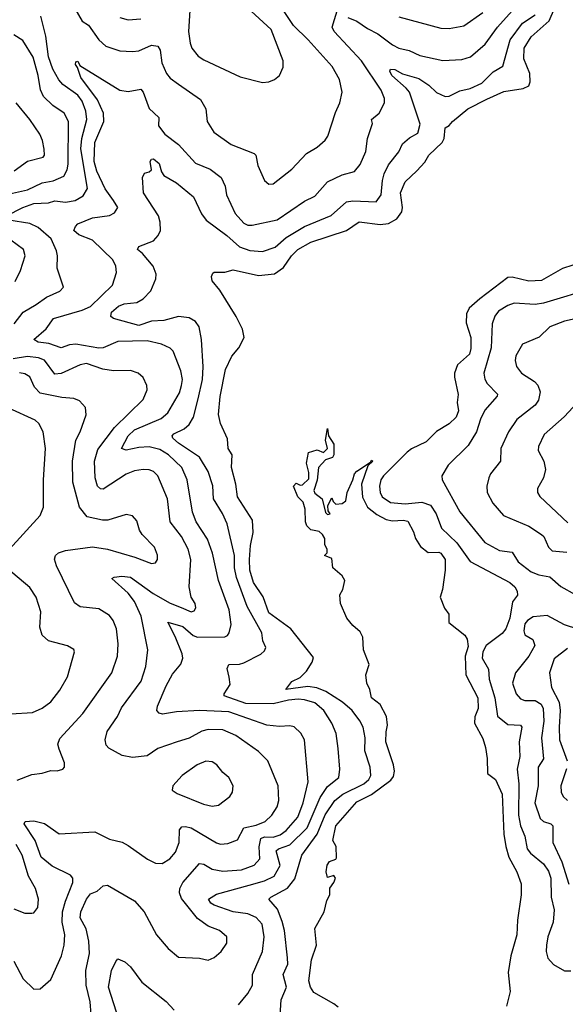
# Model space of a CAD drawing. Extents: x 1933546 to 2138868, y 524910 to 667279.
# Tile 295 of 466: x 2027147 to 2029748, y 634363 to 639061. Entities that reach past the tile are written whole.
import ezdxf

# ---------------------------------------------------------------- set-up
doc = ezdxf.new("R2010")
doc.units = 0

msp = doc.modelspace()

# ---------------------------------------------------------------- linework, layer by layer
at = {"layer": '0CON10XD'}
for points in [[(2027487.3, 634315), (2027483.9, 634375), (2027464.2, 634454.2), (2027463.1, 634525), (2027480.5, 634605), (2027477.2, 634665), (2027463.4, 634723.4), (2027435.4, 634775.4), (2027438.8, 634805), (2027465, 634864.2), (2027485, 634890.8), (2027517, 634903), (2027545, 634928.8), (2027565, 634931.1), (2027695, 634856.9), (2027740, 634805), (2027798.6, 634695), (2027855, 634629.2), (2027905, 634588), (2028005, 634583.3), (2028045, 634573.1), (2028075, 634586.7), (2028108.1, 634615), (2028134.4, 634655), (2028135.4, 634685.4), (2028100, 634715), (2028046.1, 634736.1), (2027995, 634771.9), (2027918.5, 634868.5), (2027908.8, 634895), (2027911, 634915), (2027925.5, 634944.5), (2028005, 635035.5), (2028025, 635032.3), (2028065, 635008.4), (2028115, 634998.6), (2028205, 635004.7), (2028265, 635026.9), (2028292.6, 635057.4), (2028288.3, 635115), (2028296.5, 635153.5), (2028315, 635161.7), (2028355, 635160.7), (2028388.7, 635171.3), (2028416.8, 635193.2), (2028473.2, 635256.8), (2028498.9, 635325), (2028522, 635425), (2028505.5, 635625), (2028487.3, 635657.3), (2028455, 635687.1), (2028435, 635692.2), (2028385, 635689.2), (2028325, 635694.7), (2028145, 635759), (2028005, 635764.3), (2027895, 635759.1), (2027827.4, 635747.4), (2027811.8, 635751.8), (2027801.4, 635765), (2027803.6, 635785), (2027845, 635883.1), (2027875, 635938.9), (2027915, 635986.2), (2027925.5, 636014.5), (2027922.5, 636035), (2027887.8, 636117.8), (2027852.9, 636187.1), (2027925, 636165.2), (2027973.6, 636123.6), (2027995, 636114.8), (2028125, 636117.2), (2028137.5, 636122.5), (2028145.3, 636134.8), (2028154.7, 636175.3), (2028145.7, 636245), (2028095.4, 636384.6), (2028065.7, 636515.7), (2028041.8, 636581.8), (2027989.1, 636665), (2027970.9, 636710.9), (2027945.2, 636865.2), (2027920.3, 636925), (2027856.6, 636985), (2027815, 637009.6), (2027765, 637022.4), (2027715, 637020), (2027655, 637007.5), (2027632.7, 637015), (2027664.8, 637075), (2027695, 637104.8), (2027822.2, 637157.8), (2027853.8, 637185), (2027908.6, 637281.4), (2027919.1, 637315), (2027922.7, 637345), (2027915.8, 637385.8), (2027879.3, 637479.3), (2027864, 637494), (2027822.8, 637512.8), (2027755, 637529.3), (2027615, 637525.9), (2027545, 637496.1), (2027525, 637493.2), (2027415, 637512.3), (2027385, 637509.4), (2027345, 637495.4), (2027286.7, 637516.7), (2027235, 637521.8), (2027214.3, 637535), (2027273.8, 637586.2), (2027307.5, 637635), (2027445, 637675.2), (2027485, 637692.9), (2027589.2, 637795), (2027608.6, 637855), (2027605.6, 637885), (2027591.9, 637915), (2027495, 638008.8), (2027429.2, 638035), (2027405.7, 638055), (2027412.5, 638075), (2027425, 638086.5), (2027495, 638116), (2027575, 638127.5), (2027599.9, 638140.1), (2027614.4, 638165), (2027595, 638198), (2027554.1, 638254.1), (2027515, 638339.1), (2027502.8, 638385), (2027505.3, 638475.3), (2027548.9, 638575), (2027546.2, 638615), (2027518.5, 638678.5), (2027438.2, 638785), (2027423, 638833), (2027412.7, 638847.3), (2027415, 638860), (2027425, 638862.5), (2027433.3, 638843.3), (2027625, 638725.4), (2027665, 638717.9), (2027725, 638730), (2027735.8, 638715.8), (2027765, 638637.1), (2027810, 638595), (2027809.5, 638555), (2027839.5, 638515), (2027905, 638465.6), (2027985, 638376.9), (2028055, 638347.7), (2028107.6, 638307.6), (2028126.1, 638266.1), (2028133.8, 638225), (2028175, 638135.6), (2028215, 638089.6), (2028235, 638080.4), (2028255, 638080), (2028375, 638105.4), (2028505, 638195.9), (2028555, 638219.7), (2028615, 638286.9), (2028685, 638320.9), (2028742.8, 638337.2), (2028770.1, 638369.9), (2028797.2, 638432.7), (2028804.6, 638495), (2028828.5, 638565), (2028824.3, 638585), (2028861.5, 638615), (2028885.6, 638665), (2028886.5, 638685), (2028870.9, 638725), (2028777.3, 638865), (2028646.7, 639005), (2028636.4, 639025), (2028665, 639120)], [(2027410.6, 639115), (2027444.8, 639054.8), (2027475.4, 639035), (2027523.8, 638965), (2027558.1, 638935), (2027625, 638912.3), (2027685, 638908.8), (2027715, 638912.7), (2027775, 638938.9), (2027805, 638934.2), (2027816.1, 638916.1), (2027824.7, 638854.7), (2027847.1, 638805), (2027865, 638782.5), (2027905, 638753.6), (2028009.6, 638679.6), (2028034.4, 638635), (2028041.1, 638575), (2028072.9, 638525), (2028155, 638465.5), (2028265, 638422.5), (2028272.5, 638415), (2028282.9, 638365), (2028315, 638293.3), (2028335, 638276), (2028355, 638278), (2028445, 638347.8), (2028515, 638421.9), (2028565, 638452.9), (2028603.4, 638486.6), (2028615.7, 638505), (2028652, 638618), (2028673.5, 638665), (2028684.5, 638715), (2028671.8, 638775), (2028637.1, 638837.1), (2028523.2, 638965), (2028452.8, 639032.8), (2028397.7, 639115)], [(2028387.2, 634285), (2028394.2, 634385), (2028418.9, 634445), (2028403.4, 634505), (2028425.7, 634555), (2028424.7, 634585.3), (2028409.4, 634715), (2028398.5, 634758.5), (2028376.7, 634816.7), (2028335.6, 634865), (2028344.3, 634875), (2028423.2, 634916.8), (2028458.7, 634961.3), (2028492, 635075), (2028565.8, 635174.2), (2028603.6, 635266.4), (2028648.9, 635335), (2028687.5, 635365), (2028787.3, 635415), (2028811.3, 635435), (2028821.8, 635455), (2028817.3, 635495), (2028793.3, 635573.2), (2028794.7, 635635), (2028784, 635685), (2028768.4, 635715), (2028732.7, 635765), (2028686.7, 635805), (2028606.4, 635856.4), (2028563.8, 635873.8), (2028520.3, 635879.7), (2028416.2, 635865), (2028445, 635903.6), (2028485, 635923.2), (2028515, 635953.3), (2028542.2, 635995), (2028547.6, 636017.6), (2028440, 636155), (2028335, 636231.5), (2028308, 636308), (2028262.2, 636375), (2028244.8, 636435), (2028242.5, 636485), (2028247.5, 636552.5), (2028260.8, 636615), (2028257, 636673), (2028186.3, 636785), (2028178.1, 636845), (2028156.9, 636925), (2028160.9, 636985), (2028141.5, 637015), (2028138, 637062), (2028104.4, 637135), (2028095, 637177.5), (2028103.1, 637263.1), (2028128.6, 637391.4), (2028158.6, 637455), (2028192.5, 637495), (2028217.1, 637545), (2028209.3, 637585), (2028178.5, 637645), (2028100.7, 637770.7), (2028064.4, 637814.4), (2028061.9, 637835), (2028067.8, 637852.2), (2028075, 637857.1), (2028125, 637856), (2028165, 637867.1), (2028285, 637841.1), (2028361.2, 637848.8), (2028405, 637878.2), (2028443.7, 637935), (2028472.7, 637965), (2028535, 637998.9), (2028705.2, 638054.8), (2028765, 638096.8), (2028865, 638083.9), (2028905, 638088.6), (2028945, 638110.3), (2028968.6, 638145), (2028972, 638165), (2028963.3, 638235), (2028985, 638287.1), (2029040.8, 638339.2), (2029078.4, 638381.6), (2029098, 638415), (2029160.9, 638475), (2029170.6, 638495), (2029175, 638545.6), (2029194.5, 638555.5), (2029210, 638575), (2029283.8, 638635), (2029375, 638681.9), (2029455, 638718.4), (2029547.5, 638732.5), (2029574.7, 638745.3), (2029581.6, 638765), (2029580, 638805), (2029550, 638875), (2029551.8, 638925), (2029585, 638980), (2029671.6, 639055), (2029696.7, 639115)], [(2027084.3, 638125), (2027162.1, 638165), (2027215, 638183.5), (2027285, 638187.5), (2027315, 638196.1), (2027365, 638190.7), (2027411.5, 638198.5), (2027449.5, 638220.5), (2027470.3, 638255), (2027438.6, 638445), (2027442.9, 638495), (2027466.9, 638585), (2027462.5, 638625), (2027445, 638672.3), (2027425, 638701.2), (2027352.1, 638752.1), (2027333.4, 638773.4), (2027304.8, 638825), (2027283.8, 638883.8), (2027271.7, 638981.7), (2027248, 639078)], [(2028189.8, 634360.2), (2028234.4, 634415), (2028256.5, 634455), (2028256.7, 634505), (2028305.4, 634615), (2028313.2, 634685), (2028303.1, 634745), (2028275, 634777.7), (2028235, 634794.7), (2028165, 634804.1), (2028075, 634836.8), (2028058.2, 634845), (2028047.1, 634865), (2028085, 634888.7), (2028241.6, 634931.6), (2028315, 634951.9), (2028360, 634975), (2028389, 635025), (2028370, 635095), (2028380.5, 635105), (2028435, 635124.4), (2028518.4, 635205), (2028579.9, 635350.1), (2028615, 635401.8), (2028668.5, 635445), (2028673.8, 635485), (2028666.1, 635583.9), (2028655.3, 635655), (2028635.2, 635705.2), (2028597.7, 635765), (2028555, 635802.2), (2028505, 635816.6), (2028475, 635818.4), (2028429.2, 635815), (2028355, 635797.1), (2028225, 635797.8), (2028122, 635835), (2028121.4, 635845), (2028150.6, 635889.4), (2028145.6, 635924.4), (2028136.5, 635965), (2028145, 635984.2), (2028195, 635985.6), (2028215, 635992.5), (2028296.3, 636033.7), (2028315, 636050), (2028321.1, 636065), (2028306.9, 636096.9), (2028301.1, 636135), (2028231.8, 636261.8), (2028180.2, 636400.2), (2028170.5, 636445), (2028171.1, 636505), (2028136.3, 636655), (2028114.7, 636705), (2028070.5, 636775), (2028067.2, 636837.3), (2028045.2, 636905.2), (2028003.9, 636973.9), (2027905, 637039.8), (2027877.7, 637065), (2027874.5, 637075), (2027881.9, 637085), (2027931.8, 637108.2), (2027955, 637130), (2027975.8, 637165), (2027997.3, 637252.7), (2028018.7, 637345), (2028022.4, 637405), (2028014.6, 637535), (2028002.7, 637595), (2027985, 637621.1), (2027955, 637638.5), (2027905, 637644.3), (2027835, 637626.5), (2027775, 637622.6), (2027715, 637602.1), (2027595, 637635.4), (2027581.5, 637645), (2027585, 637665.4), (2027617.5, 637695), (2027645, 637705.6), (2027705, 637711.2), (2027735, 637729.4), (2027772.2, 637767.7), (2027796.9, 637825), (2027797.2, 637847.2), (2027783.8, 637885), (2027733.3, 637945), (2027708.6, 637965), (2027715, 637978.2), (2027785, 638005.6), (2027808.1, 638031.9), (2027817.9, 638055), (2027816.8, 638095), (2027808.5, 638125), (2027737.1, 638235), (2027732.1, 638307.9), (2027741.9, 638328.1), (2027765, 638334.5), (2027775.6, 638345), (2027769.5, 638385), (2027775, 638395.6), (2027785, 638396.7), (2027812, 638375), (2027823.1, 638335), (2027835, 638318), (2027895, 638283.1), (2027975, 638215.8), (2028013.3, 638135), (2028035.5, 638105), (2028135, 638030.9), (2028195, 637978.1), (2028245, 637960.5), (2028305, 637954.7), (2028365, 637975.9), (2028417.9, 638022.1), (2028505, 638074.7), (2028632.4, 638127.6), (2028705, 638192), (2028735, 638197.3), (2028847.3, 638192.7), (2028869.7, 638225), (2028876.2, 638293.8), (2028885.4, 638325), (2028905, 638368.1), (2028955, 638430), (2028971.9, 638468.1), (2029005, 638497.8), (2029045, 638520), (2029056.9, 638563.1), (2029004.8, 638714.8), (2028990.4, 638735), (2028921.9, 638795), (2028912.1, 638815), (2028914.2, 638825), (2028935, 638823.9), (2028972.3, 638802.3), (2029050.2, 638780.2), (2029098.2, 638748.2), (2029135, 638714.1), (2029175, 638694.7), (2029195, 638696.7), (2029245, 638721.6), (2029295, 638732.6), (2029351.2, 638758.8), (2029405, 638812.2), (2029450, 638840), (2029485.6, 638965), (2029545, 639043.8), (2029604.3, 639085)], [(2027625, 639072.1), (2027665, 639060.8), (2027725, 639065.9)], [(2027957.9, 639105), (2027951.5, 639005), (2027959.8, 638949.8), (2027967.8, 638925), (2027997.4, 638887.4), (2028025, 638869.1), (2028198.1, 638788.1), (2028305, 638760.8), (2028335, 638764), (2028362.5, 638775), (2028385.7, 638794.3), (2028402.9, 638835), (2028403.1, 638865), (2028346.1, 639015), (2028251, 639101)], [(2028711.7, 639071.7), (2028755, 639053.6), (2028805, 639019.1), (2028855, 638994), (2028925, 638940.4), (2028955, 638924.6), (2029003.4, 638913.4), (2029055, 638889.6), (2029165, 638866.5), (2029255, 638870.5), (2029296.5, 638883.5), (2029366, 638944), (2029425.9, 639025), (2029495, 639103.4)], [(2028954.7, 639074.7), (2029155, 639021.2), (2029195, 639019.3), (2029265, 639032.5), (2029355.4, 639095)], [(2027085, 638226.7), (2027185, 638248.9), (2027255, 638283.2), (2027307.3, 638292.7), (2027357.3, 638315), (2027372.8, 638345), (2027377.9, 638372.1), (2027380, 638575), (2027358.5, 638615), (2027305, 638652.1), (2027260.8, 638695), (2027246.6, 638726.6), (2027235.3, 638795), (2027211.9, 638881.9), (2027161.7, 638961.7), (2027118.7, 638988.7)], [(2027120.5, 638339.5), (2027185, 638386.2), (2027258.9, 638405), (2027265.3, 638415), (2027263.5, 638443.5), (2027256.2, 638485), (2027242.9, 638515), (2027195.4, 638585), (2027130, 638665)], [(2027120.3, 637609.7), (2027163.8, 637665), (2027225, 637702.5), (2027275, 637737.3), (2027339.2, 637765), (2027355.5, 637784.5), (2027326.4, 637875), (2027327.7, 637935), (2027322.5, 637957.5), (2027296.5, 638015), (2027235, 638069.3), (2027195, 638087.9), (2027095.8, 638105)], [(2027125, 637811.4), (2027151.5, 637865), (2027172.5, 637935), (2027165.7, 637965), (2027075, 638030.6)], [(2029785, 637889.6), (2029735, 637874.6), (2029635, 637816.7), (2029575, 637813.5), (2029495, 637832.6), (2029475, 637830.2), (2029341, 637729), (2029289.4, 637685), (2029277.2, 637657.3), (2029275.9, 637615), (2029297.6, 637545), (2029298.1, 637491.9), (2029290.9, 637465), (2029235.2, 637414.8), (2029220.9, 637375), (2029220, 637355), (2029237.6, 637272.4), (2029233.5, 637235), (2029238.8, 637195), (2029227.7, 637165), (2029195, 637132.5), (2029135, 637096.2), (2029085, 637046.9), (2029015, 637013.4), (2028995, 636998), (2028880.9, 636885), (2028868.6, 636865), (2028863.3, 636835), (2028865.3, 636805.3), (2028874.7, 636785), (2028915, 636757.5), (2028985, 636750.5), (2029065, 636759), (2029105, 636745.3), (2029133.5, 636703.5), (2029158.9, 636635), (2029231, 636565), (2029295, 636476.1), (2029484.4, 636375), (2029507.3, 636355), (2029518.5, 636335), (2029520.5, 636315), (2029497.3, 636282.7), (2029484, 636205), (2029464.9, 636155.1), (2029447.7, 636132.3), (2029371.8, 636075), (2029354.5, 636045), (2029351.7, 636015), (2029382.5, 635962.5), (2029385.2, 635915), (2029413.1, 635825), (2029425, 635738.1), (2029475, 635698.2), (2029535, 635695.5), (2029540.4, 635685), (2029529.2, 635615), (2029531.8, 635545), (2029518.9, 635485), (2029527.3, 635415), (2029524.8, 635264.8), (2029534.6, 635215.4), (2029555.8, 635165), (2029566.7, 635105), (2029582.7, 635085), (2029645, 635033.9), (2029668.2, 634998.2), (2029679.1, 634965), (2029681.6, 634875), (2029695.7, 634814.3), (2029690.7, 634755), (2029665.6, 634685), (2029658.1, 634645), (2029656.7, 634615), (2029665, 634584), (2029692.7, 634552.7), (2029745, 634523.5), (2029775, 634522.7)], [(2029888.2, 637781.8), (2029645, 637708), (2029605, 637702.5), (2029505, 637708.2), (2029475, 637697.9), (2029430, 637670), (2029412.9, 637647.1), (2029399.3, 637610.7), (2029395.2, 637494.8), (2029360, 637375), (2029365.3, 637345.3), (2029376.2, 637325), (2029425.7, 637275), (2029424.3, 637265), (2029365, 637197.8), (2029344.2, 637155), (2029325.3, 637095), (2029285, 637029.4), (2029190.6, 636935), (2029159.4, 636885), (2029160.6, 636865), (2029245, 636713.1), (2029365, 636566.4), (2029435, 636527.9), (2029495, 636520.9), (2029523.6, 636475), (2029586.3, 636426.3), (2029622.5, 636412.5), (2029675, 636402.8), (2029726.5, 636356.5), (2029795, 636318.4)], [(2029796, 637634), (2029745, 637622.3), (2029675, 637595.5), (2029623.6, 637546.4), (2029545, 637513.1), (2029512.4, 637457.6), (2029510, 637435), (2029516.2, 637406.2), (2029540, 637375), (2029601.1, 637335), (2029617.4, 637317.4), (2029628.5, 637285), (2029620.9, 637245), (2029605, 637221.1), (2029516.7, 637153.3), (2029477.3, 637095), (2029441.5, 637015), (2029438.9, 636955), (2029391.4, 636895), (2029383.1, 636875), (2029373.5, 636835), (2029376.5, 636805), (2029403.5, 636753.5), (2029453.1, 636695), (2029575, 636644.6), (2029635.3, 636605.3), (2029646.2, 636595), (2029667.5, 636545), (2029685, 636527.3), (2029755, 636520.3)], [(2027119.4, 634569.4), (2027164.4, 634485), (2027215, 634436), (2027245, 634437.5), (2027295, 634482), (2027347.1, 634595), (2027359.6, 634645), (2027361.9, 634695), (2027350.3, 634755), (2027351.7, 634805), (2027364.9, 634855.1), (2027400.6, 634945), (2027399.8, 634965), (2027389.8, 634979.8), (2027301.8, 635021.8), (2027250, 635065), (2027220.5, 635145), (2027169.2, 635225), (2027173.8, 635235), (2027215, 635239.1), (2027265, 635226.6), (2027335, 635177.1), (2027506, 635186), (2027575, 635150.5), (2027635, 635137.5), (2027665, 635120.6), (2027756.2, 635055), (2027795, 635036.9), (2027825.7, 635034.3), (2027863.4, 635056.6), (2027890.5, 635089.5), (2027907.9, 635135), (2027908.5, 635195), (2027920.6, 635209.4), (2027937.7, 635212.3), (2027965, 635205.3), (2028085, 635133.1), (2028105, 635127.1), (2028139.5, 635130.5), (2028185, 635148.1), (2028215, 635205.3), (2028275, 635218.2), (2028316.7, 635235), (2028349.5, 635265), (2028374.5, 635305), (2028382.7, 635335), (2028379.6, 635405), (2028330, 635525), (2028285, 635569.2), (2028177.8, 635645), (2028115, 635672.6), (2028045, 635674.7), (2028015, 635666.3), (2027955, 635633.4), (2027898, 635615), (2027805, 635583.8), (2027755, 635548.4), (2027685, 635540), (2027635, 635550), (2027572.5, 635585), (2027559.3, 635599.3), (2027554.2, 635625), (2027564.5, 635665), (2027614.1, 635735.9), (2027632.8, 635777.2), (2027726.1, 635905), (2027748.5, 635975), (2027758.7, 636055), (2027726.1, 636215), (2027694.8, 636285), (2027665, 636325.3), (2027586.2, 636395), (2027598.1, 636401.9), (2027634.8, 636405.2), (2027675, 636400.7), (2027784, 636324), (2027865, 636277.5), (2027917, 636257), (2027965, 636235.8), (2027978.9, 636241.1), (2027986.9, 636255), (2027984.3, 636275), (2027964.4, 636305), (2027954.6, 636355), (2027962.8, 636485), (2027949.7, 636535), (2027919.3, 636595), (2027864.7, 636665), (2027851.6, 636775), (2027806.4, 636885), (2027785.6, 636905), (2027765, 636913.1), (2027735, 636915.4), (2027695, 636907.9), (2027655, 636892.1), (2027545, 636821.8), (2027532.7, 636822.7), (2027518.2, 636835), (2027506.6, 636875), (2027503.8, 636955), (2027519.4, 637010.6), (2027598.7, 637115), (2027735, 637249.2), (2027754.4, 637295), (2027752.9, 637315), (2027735, 637353.8), (2027712.5, 637375), (2027675, 637387.9), (2027593.9, 637386.1), (2027543.2, 637393.2), (2027465, 637420.8), (2027435.8, 637415), (2027345, 637373.2), (2027315, 637369.6), (2027265, 637435.9), (2027237, 637447), (2027185, 637454.5), (2027116.3, 637443.7)], [(2027804.3, 636485.7), (2027804.1, 636505.9), (2027790.6, 636545), (2027730.6, 636605), (2027718.1, 636625), (2027705, 636670), (2027684.3, 636694.3), (2027655, 636699.4), (2027566.7, 636673.3), (2027542.4, 636672.4), (2027468.4, 636688.4), (2027431.8, 636735), (2027400.9, 636855), (2027398.4, 636955), (2027414.2, 637055), (2027436.1, 637095), (2027464.2, 637175), (2027460.3, 637210.3), (2027432.4, 637242.4), (2027405, 637253.5), (2027347.7, 637257.7), (2027245, 637279.4), (2027217.5, 637307.5), (2027195, 637356.4), (2027171.6, 637371.6), (2027146.6, 637376.6)], [(2029806.9, 637235), (2029743.3, 637166.7), (2029647.6, 637082.4), (2029620, 637025), (2029619.1, 637005), (2029646.5, 636955), (2029653.6, 636915), (2029644.7, 636875.3), (2029615.6, 636825), (2029615.6, 636805), (2029626.2, 636786.2), (2029761.2, 636661.2)], [(2027097.9, 636535), (2027244.3, 636695), (2027261.1, 636735), (2027260, 636865), (2027270.8, 637015), (2027259.5, 637095), (2027238.9, 637135), (2027220.8, 637150.8), (2027095, 637207.9)], [(2028665, 634349.3), (2028645, 634366.1), (2028549, 634419), (2028533, 634445), (2028526, 634475), (2028538.4, 634575), (2028562.2, 634645), (2028554.3, 634725), (2028598.1, 634805), (2028611.2, 634858.8), (2028625.7, 634885), (2028625, 634917.5), (2028645, 634943.8), (2028652.5, 634965), (2028645, 634977.5), (2028615, 634967.5), (2028607.5, 634995), (2028613.7, 635026.3), (2028624.2, 635045), (2028654.2, 635055.8), (2028657.3, 635062.7), (2028655.6, 635115.6), (2028639.4, 635145), (2028655, 635214), (2028755, 635329.7), (2028825.1, 635364.9), (2028917.2, 635432.8), (2028929.2, 635450.8), (2028933.3, 635475), (2028929.8, 635505), (2028892.8, 635615), (2028893.7, 635663.7), (2028901, 635695), (2028896.2, 635736.2), (2028865, 635794.3), (2028824, 635825), (2028816.2, 635865), (2028802, 635895), (2028797.1, 635935), (2028812.5, 635985), (2028786.7, 636055), (2028782.5, 636115), (2028770.3, 636140.3), (2028735, 636170.8), (2028707.5, 636205), (2028676.7, 636275), (2028673.9, 636316.1), (2028687, 636343), (2028696.7, 636385), (2028685, 636407.5), (2028640, 636445), (2028635, 636490), (2028600, 636505), (2028612.5, 636517.5), (2028613.3, 636535), (2028602.5, 636555), (2028602, 636585), (2028590.8, 636605), (2028575, 636619.2), (2028535, 636626.7), (2028516.4, 636646.4), (2028510, 636665), (2028508.6, 636725), (2028498.8, 636758.8), (2028472.5, 636785), (2028452.5, 636835), (2028465, 636850), (2028485, 636840), (2028495, 636842), (2028525, 636870), (2028525, 636900), (2028514.5, 636944.5), (2028524.7, 636995.3), (2028565, 637008.2), (2028595, 636995.6), (2028615.4, 637014.6), (2028604.5, 637054.5), (2028615, 637110), (2028618.6, 637075), (2028645.6, 637035), (2028644.4, 636985), (2028638.2, 636971.8), (2028605, 636961.1), (2028571.5, 636925), (2028565.5, 636864.5), (2028550, 636815), (2028555, 636802.5), (2028589.2, 636775), (2028605, 636710), (2028615, 636700), (2028627, 636703), (2028618.3, 636718.3), (2028617, 636743), (2028635, 636780), (2028641.7, 636761.7), (2028655, 636750), (2028685, 636752.5), (2028702.5, 636765), (2028708.8, 636805), (2028736.2, 636865), (2028743.3, 636895), (2028755, 636906.2), (2028820, 636950), (2028825, 636960), (2028830, 636955), (2028807.7, 636932.3), (2028776.8, 636845), (2028782.1, 636782.1), (2028805.8, 636735.8), (2028850.1, 636700.1), (2028895, 636676.7), (2028925, 636670), (2028975, 636673.8), (2028998.1, 636668.1), (2029025, 636616.7), (2029033.5, 636585), (2029057.4, 636547.4), (2029095, 636519.4), (2029145, 636520.8), (2029155, 636515.7), (2029175.6, 636485.6), (2029175.8, 636434.2), (2029163, 636343), (2029151.2, 636305), (2029172.5, 636252.5), (2029192.5, 636225), (2029193.3, 636185), (2029270, 636125), (2029281.2, 636105), (2029285, 636070), (2029270.4, 636025), (2029274.6, 635935), (2029331.1, 635825), (2029333.5, 635775), (2029317.4, 635735), (2029314.7, 635704.7), (2029355, 635631.2), (2029367.8, 635587.8), (2029376.6, 635536.6), (2029376.7, 635465), (2029415.9, 635435.9), (2029446.8, 635365), (2029455.3, 635175.3), (2029464.1, 635115.9), (2029478.9, 635065), (2029517.2, 634995), (2029538, 634938), (2029538.6, 634885), (2029520.9, 634765), (2029517.5, 634695), (2029488.5, 634595), (2029475.5, 634515), (2029485.6, 634425), (2029468.8, 634355)], [(2027135, 635433.3), (2027205, 635460), (2027255, 635466.2), (2027295, 635478.8), (2027326.4, 635476.4), (2027352.5, 635485), (2027360, 635495), (2027361.2, 635515), (2027335, 635581.2), (2027328.2, 635605), (2027338.5, 635631.5), (2027448.8, 635751.2), (2027586.4, 635945), (2027613.1, 636025), (2027616.7, 636083.3), (2027608.2, 636155), (2027592.9, 636195), (2027575, 636218.1), (2027525, 636250), (2027435, 636259.5), (2027409.2, 636279.2), (2027323.1, 636455), (2027312.9, 636487.1), (2027317.1, 636505), (2027332.6, 636517.4), (2027365, 636527.9), (2027494.3, 636545.7), (2027565, 636534.4), (2027696, 636496), (2027775, 636466), (2027795, 636470), (2027804.3, 636485.7)], [(2027105, 635748.5), (2027207.5, 635755), (2027255, 635775.5), (2027295, 635805.6), (2027338.3, 635861.7), (2027374.4, 635925), (2027409.2, 636045), (2027405.7, 636055.7), (2027375, 636074), (2027285, 636097.8), (2027254.7, 636124.7), (2027242.4, 636162.4), (2027247.9, 636235), (2027225.4, 636305), (2027195, 636352.2), (2027084.6, 636445)], [(2029807.6, 636152.4), (2029745, 636173.2), (2029662, 636218), (2029595, 636211.5), (2029567.8, 636195), (2029555, 636179.2), (2029550.8, 636145), (2029555, 636126.2), (2029593.3, 636103.3), (2029602.5, 636075), (2029574.6, 636025), (2029510.8, 635945), (2029497.2, 635895), (2029514.7, 635845), (2029535, 635820.9), (2029555, 635812.8), (2029605, 635813.1), (2029632.8, 635795), (2029643.2, 635775), (2029645.5, 635714.5), (2029634.8, 635634.8), (2029644.7, 635535), (2029618.9, 635495), (2029619.2, 635405), (2029603.2, 635325), (2029628.9, 635248.9), (2029645, 635235.5), (2029679.2, 635225), (2029688.5, 635215), (2029688.3, 635135), (2029732.3, 635042.3), (2029765, 634935.7)], [(2029758.4, 636061.6), (2029695, 636011.1), (2029672.8, 635945), (2029682.7, 635875), (2029719.6, 635805), (2029724.3, 635765), (2029718.4, 635685), (2029721.1, 635625), (2029757, 635525)], [(2028065, 635308.1), (2028095, 635313.3), (2028149.2, 635355), (2028161.4, 635375), (2028164.3, 635405), (2028144.3, 635445), (2028115, 635469.2), (2028087.5, 635505), (2028065, 635519.4), (2028035, 635522.5), (2027994, 635506), (2027921.4, 635455), (2027876.7, 635405), (2027873.3, 635385), (2027898.3, 635368.3), (2028022.7, 635317.3), (2028065, 635308.1)], [(2029753.8, 635486.2), (2029726.8, 635405), (2029729.2, 635375), (2029738.8, 635355), (2029758.5, 635335)], [(2027118.9, 634818.9), (2027172.3, 634797.7), (2027205, 634797.5), (2027215, 634800), (2027234.3, 634825), (2027236.9, 634865), (2027222.9, 634915), (2027189.2, 634975), (2027159.1, 635075), (2027130.7, 635125)], [(2027609.2, 634325), (2027571.2, 634445), (2027585.6, 634525), (2027605, 634566.7), (2027615, 634580), (2027648.6, 634565), (2027675, 634542.7), (2027729.5, 634469.5), (2027845.9, 634375.9), (2027883.1, 634335)]]:
    msp.add_lwpolyline(points, dxfattribs=at)

doc.saveas('drawing.dxf')
